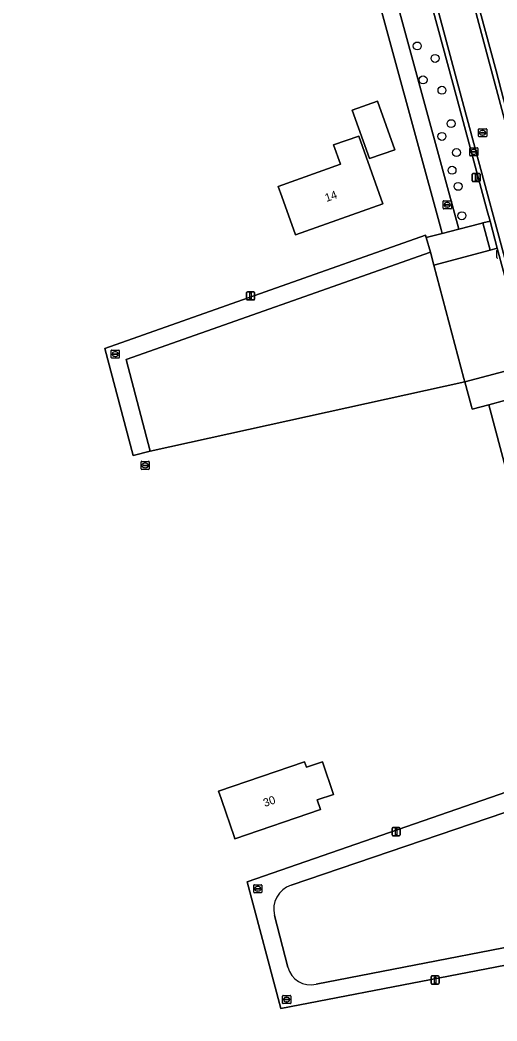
# Model space of a CAD drawing. Extents: x 162661 to 163484, y 380247 to 381230.
# Drawn here: x 162799.7 to 162858.2, y 380507.4 to 380630.3 of the extents above; entities that cross this region are included whole.
import ezdxf

# ---------------------------------------------------------------- set-up
doc = ezdxf.new("R2010")
doc.units = 0
for name, color, linetype in [('IMGEO_Boom', 7, 'Continuous'), ('IMGEO_Brandkraan', 7, 'Continuous'), ('IMGEO_Erf', 7, 'Continuous'), ('IMGEO_Groenvoorziening', 7, 'Continuous'), ('IMGEO_Kolk', 7, 'Continuous'), ('IMGEO_Lichtmast', 7, 'Continuous'), ('IMGEO_Pand', 7, 'Continuous'), ('IMGEO_Pand_nummerreeks', 7, 'Continuous'), ('IMGEO_Parkeervlak_open', 7, 'Continuous'), ('IMGEO_Rijbaan_lokaal_gesloten', 7, 'Continuous'), ('IMGEO_Rijbaan_lokaal_open', 7, 'Continuous'), ('IMGEO_Rioolput', 7, 'Continuous'), ('IMGEO_Voetpad_open', 7, 'Continuous')]:
    doc.layers.add(name, color=color, linetype=linetype)

msp = doc.modelspace()

# ---------------------------------------------------------------- linework, layer by layer
at = {"layer": 'IMGEO_Boom'}
for centre in [(162848.42, 380627.14), (162850.6, 380625.61), (162849.13, 380622.98), (162851.45, 380621.7), (162852.57, 380617.6), (162851.44, 380616.04), (162853.23, 380614.04), (162852.68, 380611.87), (162853.43, 380609.9), (162853.89, 380606.29)]:
    msp.add_circle(centre, 0.489, dxfattribs=at)
at = {"layer": 'IMGEO_Brandkraan'}
for p, q in [((162851.6, 380607.21), (162851.6, 380608.06)), ((162851.68, 380608.14), (162852.53, 380608.14)), ((162852.53, 380607.14), (162851.68, 380607.14)), ((162851.86, 380607.63), (162851.86, 380607.64)), ((162851.9, 380607.68), (162852.3, 380607.68)), ((162852.3, 380607.59), (162851.9, 380607.59)), ((162852.09, 380607.92), (162852.11, 380607.92)), ((162852.11, 380607.36), (162852.09, 380607.36)), ((162852.34, 380607.64), (162852.34, 380607.63)), ((162852.6, 380608.06), (162852.6, 380607.21))]:
    msp.add_line(p, q, dxfattribs=at)
for points in [[(162851.6, 380607.21), (162851.6, 380608.06)], [(162851.68, 380608.14), (162852.53, 380608.14)], [(162852.53, 380607.14), (162851.68, 380607.14)], [(162852.6, 380608.06), (162852.6, 380607.21)]]:
    msp.add_lwpolyline(points, dxfattribs=at)
for centre, radius, start, end in [((162851.68, 380608.06), 0.0765, 91.552, 178.448), ((162851.68, 380608.06), 0.0765, 91.552, 178.448), ((162851.68, 380607.21), 0.0765, 181.552, 268.448), ((162851.68, 380607.21), 0.0765, 181.552, 268.448), ((162851.9, 380607.64), 0.0403, 85.8775, 175.7526), ((162851.9, 380607.63), 0.0366, 178.938, 274.7102), ((162852.31, 380607.64), 0.0386, 1.7309, 96.639), ((162852.3, 380607.64), 0.043, 264.8664, 352.4533), ((162852.53, 380608.06), 0.0765, 1.552, 88.448), ((162852.53, 380608.06), 0.0765, 1.552, 88.448), ((162852.53, 380607.21), 0.0765, 271.552, 358.448), ((162852.53, 380607.21), 0.0765, 271.552, 358.448)]:
    msp.add_arc(centre, radius, start, end, dxfattribs=at)
for centre, major_axis, ratio, start_param, end_param in [((162852.09, 380607.64), (-0.387, 0.002), 0.722429, 4.712389, 7.853982), ((162852.11, 380607.64), (-0.39, 0.002), 0.717154, 1.570796, 4.712389)]:
    msp.add_ellipse(centre, major_axis=major_axis, ratio=ratio, start_param=start_param, end_param=end_param, dxfattribs=at)
at = {"layer": 'IMGEO_Erf'}
for points in [[(162911.97, 380677.62), (162847.62, 380663.28), (162847.73, 380662.9), (162852.74, 380643.9), (162858.1, 380624.09), (162859.01, 380620.62), (162859.05, 380620.48), (162859.38, 380619.22), (162860.3, 380619.47), (162860.54, 380619.53), (162867.13, 380621.29), (162916.21, 380630.85), (162920.91, 380631.72), (162921.78, 380629.04), (162927.78, 380630.57)], [(162840.44, 380619.26), (162843.54, 380620.35), (162845.65, 380614.39), (162842.55, 380613.3)], [(162833.45, 380603.94), (162831.78, 380608.66), (162831.34, 380609.9), (162838.98, 380612.61), (162838.14, 380614.98), (162841.24, 380616.08), (162844.19, 380607.75)], [(162836.77, 380539.21), (162838.14, 380535.22), (162836.14, 380534.54), (162836.55, 380533.35), (162826.04, 380529.74), (162825.94, 380530.03), (162824.42, 380534.47), (162824.34, 380534.71), (162824.03, 380535.6), (162834.58, 380539.22), (162834.82, 380538.54)]]:
    msp.add_lwpolyline(points, close=True, dxfattribs=at)
for points in [[(162857.18, 380583.08), (162855.17, 380582.54), (162855.09, 380582.84), (162854.26, 380585.89), (162815.61, 380577.39), (162813.56, 380576.83), (162810.05, 380589.99), (162849.43, 380603.92), (162849.52, 380603.6), (162851.48, 380604.11), (162851.35, 380604.6), (162839.36, 380648.57), (162837.58, 380648.1), (162796.31, 380639.47), (162796.14, 380640.12), (162792.21, 380655.52), (162822.87, 380666.27), (162831.95, 380669.19), (162832.26, 380669.29), (162839.83, 380671.31), (162839.12, 380673.77), (162839.44, 380673.83), (162838.83, 380676.05)], [(162868.95, 380538.84), (162857.18, 380583.08)], [(162870.7, 380516.44), (162831.68, 380508.92), (162827.54, 380524.49), (162863.53, 380536.98)]]:
    msp.add_lwpolyline(points, dxfattribs=at)
at = {"layer": 'IMGEO_Groenvoorziening'}
for points in [[(162849.74, 380633.78), (162846.56, 380645.72), (162845.44, 380650.19), (162844.56, 380649.96), (162841.39, 380649.11), (162853.34, 380605.26), (162853.51, 380604.64), (162856.21, 380605.35), (162856.45, 380605.41), (162857.35, 380605.64), (162857, 380606.91), (162853.31, 380620.61)], [(162850.45, 380600.2), (162850.02, 380601.8), (162812.67, 380588.63), (162815.61, 380577.39), (162854.26, 380585.89), (162854.14, 380586.31)]]:
    msp.add_lwpolyline(points, close=True, dxfattribs=at)
for points in [[(162836, 380511.89), (162872.31, 380518.94), (162871.95, 380520.25), (162868.04, 380534.58), (162867.68, 380535.96), (162865.17, 380535.02), (162832.92, 380524.06)], [(162830.88, 380520.34), (162832.54, 380514.01)]]:
    msp.add_lwpolyline(points, dxfattribs=at)
for centre, radius, start, end in [((162833.93, 380521.09), 3.14, 108.853, 193.6758), ((162835.34, 380514.71), 2.89, 194.0451, 283.0784)]:
    msp.add_arc(centre, radius, start, end, dxfattribs=at)
at = {"layer": 'IMGEO_Kolk'}
for p, q in [((162854.86, 380613.71), (162854.86, 380614.56)), ((162854.94, 380614.64), (162855.79, 380614.64)), ((162855.35, 380614.42), (162855.38, 380614.42)), ((162855.87, 380614.56), (162855.87, 380613.71)), ((162855.79, 380613.64), (162854.94, 380613.64)), ((162855.12, 380614.13), (162855.12, 380614.14)), ((162855.56, 380614.09), (162855.16, 380614.09)), ((162855.17, 380614.18), (162855.56, 380614.18)), ((162855.37, 380613.86), (162855.35, 380613.86)), ((162855.61, 380614.14), (162855.61, 380614.13)), ((162858.2, 380601.15), (162858.2, 380602.01))]:
    msp.add_line(p, q, dxfattribs=at)
for points in [[(162854.86, 380613.71), (162854.86, 380614.56)], [(162854.94, 380614.64), (162855.79, 380614.64)], [(162855.87, 380614.56), (162855.87, 380613.71)], [(162855.79, 380613.64), (162854.94, 380613.64)], [(162858.2, 380601.15), (162858.2, 380602.01)]]:
    msp.add_lwpolyline(points, dxfattribs=at)
for centre, radius, start, end in [((162854.94, 380614.56), 0.0765, 91.552, 178.448), ((162854.94, 380614.56), 0.0765, 91.552, 178.448), ((162855.79, 380614.56), 0.0765, 1.552, 88.448), ((162855.79, 380614.56), 0.0765, 1.552, 88.448), ((162854.94, 380613.71), 0.0765, 181.552, 268.448), ((162854.94, 380613.71), 0.0765, 181.552, 268.448), ((162855.16, 380614.14), 0.0403, 85.8775, 175.7526), ((162855.16, 380614.13), 0.0366, 178.938, 274.7102), ((162855.57, 380614.14), 0.0386, 1.7309, 96.639), ((162855.56, 380614.14), 0.043, 264.8664, 352.4533), ((162855.79, 380613.71), 0.0765, 271.552, 358.448), ((162855.79, 380613.71), 0.0765, 271.552, 358.448), ((162858.27, 380602), 0.0765, 91.552, 178.448), ((162858.27, 380602), 0.0765, 91.552, 178.448), ((162858.27, 380601.15), 0.0765, 181.552, 268.448), ((162858.27, 380601.15), 0.0765, 181.552, 268.448)]:
    msp.add_arc(centre, radius, start, end, dxfattribs=at)
for centre, major_axis, ratio, start_param, end_param in [((162855.35, 380614.14), (-0.387, 0.002), 0.722429, 4.712389, 7.853982), ((162855.38, 380614.14), (-0.39, 0.002), 0.717154, 1.570796, 4.712389)]:
    msp.add_ellipse(centre, major_axis=major_axis, ratio=ratio, start_param=start_param, end_param=end_param, dxfattribs=at)
at = {"layer": 'IMGEO_Lichtmast'}
for p, q in [((162855.15, 380610.58), (162855.15, 380611.38)), ((162855.15, 380611.38), (162855.15, 380610.58)), ((162855.25, 380611.48), (162856.04, 380611.48)), ((162856.04, 380611.48), (162855.25, 380611.48)), ((162856.14, 380611.38), (162856.14, 380610.58)), ((162856.14, 380610.58), (162856.14, 380611.38)), ((162856.04, 380610.48), (162855.25, 380610.48)), ((162855.25, 380610.48), (162856.04, 380610.48)), ((162827.46, 380596.05), (162827.46, 380596.85)), ((162827.46, 380596.85), (162827.46, 380596.05)), ((162827.56, 380596.95), (162828.35, 380596.95)), ((162828.35, 380596.95), (162827.56, 380596.95)), ((162828.35, 380595.95), (162827.56, 380595.95)), ((162827.56, 380595.95), (162828.35, 380595.95)), ((162828.45, 380596.85), (162828.45, 380596.05)), ((162828.45, 380596.05), (162828.45, 380596.85)), ((162845.32, 380530.24), (162845.32, 380531.04)), ((162845.32, 380531.04), (162845.32, 380530.24)), ((162845.42, 380531.14), (162846.21, 380531.14)), ((162846.21, 380531.14), (162845.42, 380531.14)), ((162846.31, 380531.04), (162846.31, 380530.24)), ((162846.31, 380530.24), (162846.31, 380531.04)), ((162846.21, 380530.14), (162845.42, 380530.14)), ((162845.42, 380530.14), (162846.21, 380530.14)), ((162850.11, 380512.01), (162850.11, 380512.81)), ((162850.11, 380512.81), (162850.11, 380512.01)), ((162850.21, 380512.91), (162851, 380512.91)), ((162851, 380512.91), (162850.21, 380512.91)), ((162851.1, 380512.81), (162851.1, 380512.01)), ((162851.1, 380512.01), (162851.1, 380512.81)), ((162851, 380511.91), (162850.21, 380511.91)), ((162850.21, 380511.91), (162851, 380511.91))]:
    msp.add_line(p, q, dxfattribs=at)
for points in [[(162855.57, 380611.36), (162855.72, 380611.36), (162855.72, 380610.61), (162855.57, 380610.61), (162855.57, 380611.36)], [(162827.88, 380596.82), (162828.03, 380596.82), (162828.03, 380596.07), (162827.88, 380596.07), (162827.88, 380596.82)], [(162845.74, 380531.01), (162845.89, 380531.01), (162845.89, 380530.26), (162845.74, 380530.26), (162845.74, 380531.01)], [(162850.53, 380512.78), (162850.68, 380512.78), (162850.68, 380512.03), (162850.53, 380512.03), (162850.53, 380512.78)]]:
    msp.add_lwpolyline(points, dxfattribs=at)
for centre, start, end in [((162855.25, 380611.38), 90, 180), ((162855.25, 380611.38), 90, 180), ((162856.04, 380611.38), 0, 90), ((162856.04, 380611.38), 360, 90), ((162855.25, 380610.58), 180, 270), ((162855.25, 380610.58), 180, 270), ((162856.04, 380610.58), 270, 0), ((162856.04, 380610.58), 270, 0), ((162827.56, 380596.85), 90, 180), ((162827.56, 380596.85), 90, 180), ((162827.56, 380596.05), 180, 270), ((162827.56, 380596.05), 180, 270), ((162828.35, 380596.85), 0, 90), ((162828.35, 380596.85), 360, 90), ((162828.35, 380596.05), 270, 0), ((162828.35, 380596.05), 270, 0), ((162845.42, 380531.04), 90, 180), ((162845.42, 380531.04), 90, 180), ((162846.21, 380531.04), 0, 90), ((162846.21, 380531.04), 360, 90), ((162845.42, 380530.24), 180, 270), ((162845.42, 380530.24), 180, 270), ((162846.21, 380530.24), 270, 0), ((162846.21, 380530.24), 270, 0), ((162850.21, 380512.81), 90, 180), ((162850.21, 380512.81), 90, 180), ((162851, 380512.81), 0, 90), ((162851, 380512.81), 360, 90), ((162850.21, 380512.01), 180, 270), ((162850.21, 380512.01), 180, 270), ((162851, 380512.01), 270, 0), ((162851, 380512.01), 270, 0)]:
    msp.add_arc(centre, 0.1, start, end, dxfattribs=at)
at = {"layer": 'IMGEO_Pand'}
for points in [[(162842.55, 380613.3), (162845.65, 380614.39), (162843.54, 380620.35), (162840.44, 380619.26)], [(162838.14, 380614.98), (162838.98, 380612.61), (162831.34, 380609.9), (162831.78, 380608.66), (162833.45, 380603.94), (162844.19, 380607.75), (162841.24, 380616.08)], [(162825.94, 380530.03), (162826.04, 380529.74), (162836.55, 380533.35), (162836.14, 380534.54), (162838.14, 380535.22), (162836.77, 380539.21), (162834.82, 380538.54), (162834.58, 380539.22), (162824.03, 380535.6), (162824.34, 380534.71), (162824.42, 380534.47)]]:
    msp.add_lwpolyline(points, close=True, dxfattribs=at)
at = {"layer": 'IMGEO_Parkeervlak_open'}
msp.add_lwpolyline([(162857.35, 380602.07), (162850.45, 380600.2), (162854.14, 380586.31), (162854.26, 380585.89), (162861.19, 380587.75), (162862.1, 380587.99), (162858.24, 380602.31)], close=True, dxfattribs=at)
at = {"layer": 'IMGEO_Rijbaan_lokaal_gesloten'}
msp.add_lwpolyline([(162889.08, 380501.29), (162890.12, 380503.17), (162886.91, 380515.07), (162864.29, 380598.81), (162858.48, 380620.58), (162847.11, 380663.14), (162842.82, 380661.99), (162845.2, 380653.07), (162853.83, 380620.76), (162875.56, 380540.21), (162882.98, 380512.7), (162884.78, 380511.65)], dxfattribs=at)
at = {"layer": 'IMGEO_Rijbaan_lokaal_open'}
for points in [[(162847.73, 380662.9), (162847.62, 380663.28), (162847.11, 380663.14), (162858.48, 380620.58), (162864.29, 380598.81), (162886.91, 380515.07), (162890.12, 380503.17)], [(162890.29, 380504.56), (162887.4, 380515.17), (162881.59, 380536.72), (162880.64, 380540.21), (162877.42, 380552.14), (162876.52, 380555.47), (162876.18, 380556.74), (162864.39, 380600.47), (162863.5, 380603.8), (162860.27, 380615.87), (162859.38, 380619.22), (162859.05, 380620.48), (162859.01, 380620.62), (162858.1, 380624.09), (162852.74, 380643.9), (162847.73, 380662.9)], [(162849.74, 380633.78), (162853.31, 380620.61), (162857, 380606.91), (162857.35, 380605.64), (162858.24, 380602.31), (162862.1, 380587.99), (162863, 380584.64), (162863.33, 380583.38), (162874.7, 380541.31), (162875.03, 380540.07), (162875.56, 380540.21), (162853.83, 380620.76), (162845.2, 380653.07)]]:
    msp.add_lwpolyline(points, dxfattribs=at)
at = {"layer": 'IMGEO_Rioolput'}
for p, q in [((162855.94, 380616.05), (162855.94, 380616.91)), ((162856.01, 380616.98), (162856.86, 380616.98)), ((162856.94, 380616.91), (162856.94, 380616.05)), ((162856.86, 380615.98), (162856.01, 380615.98)), ((162856.19, 380616.47), (162856.19, 380616.49)), ((162856.63, 380616.44), (162856.23, 380616.44)), ((162856.24, 380616.52), (162856.63, 380616.52)), ((162856.42, 380616.76), (162856.45, 380616.76)), ((162856.45, 380616.2), (162856.42, 380616.2)), ((162856.68, 380616.49), (162856.68, 380616.47)), ((162810.91, 380589.79), (162811.77, 380589.79)), ((162810.84, 380588.87), (162810.84, 380589.72)), ((162811.77, 380588.79), (162810.91, 380588.79)), ((162811.1, 380589.29), (162811.1, 380589.3)), ((162811.14, 380589.34), (162811.54, 380589.34)), ((162811.54, 380589.25), (162811.14, 380589.25)), ((162811.35, 380589.01), (162811.32, 380589.01)), ((162811.33, 380589.57), (162811.35, 380589.57)), ((162811.58, 380589.3), (162811.58, 380589.29)), ((162811.84, 380589.72), (162811.84, 380588.87)), ((162814.52, 380575.2), (162814.52, 380576.05)), ((162814.59, 380576.12), (162815.44, 380576.12)), ((162815.44, 380575.12), (162814.59, 380575.12)), ((162814.78, 380575.62), (162814.78, 380575.63)), ((162814.82, 380575.67), (162815.22, 380575.67)), ((162815.21, 380575.58), (162814.82, 380575.58)), ((162815.03, 380575.34), (162815, 380575.34)), ((162815.01, 380575.9), (162815.03, 380575.9)), ((162815.26, 380575.63), (162815.26, 380575.62)), ((162815.52, 380576.05), (162815.52, 380575.2)), ((162828.34, 380523.19), (162828.34, 380524.05)), ((162828.41, 380524.12), (162829.27, 380524.12)), ((162828.6, 380523.61), (162828.6, 380523.63)), ((162828.64, 380523.66), (162829.04, 380523.66)), ((162829.04, 380523.58), (162828.64, 380523.58)), ((162828.83, 380523.9), (162828.85, 380523.9)), ((162829.08, 380523.63), (162829.08, 380523.61)), ((162829.34, 380524.05), (162829.34, 380523.19)), ((162829.27, 380523.12), (162828.41, 380523.12)), ((162828.85, 380523.34), (162828.82, 380523.34)), ((162831.88, 380509.59), (162831.88, 380510.44)), ((162831.95, 380510.51), (162832.81, 380510.51)), ((162832.14, 380510.01), (162832.14, 380510.02)), ((162832.18, 380510.06), (162832.58, 380510.06)), ((162832.57, 380509.97), (162832.18, 380509.97)), ((162832.37, 380510.29), (162832.39, 380510.29)), ((162832.62, 380510.02), (162832.62, 380510.01)), ((162832.88, 380510.44), (162832.88, 380509.59)), ((162832.81, 380509.51), (162831.95, 380509.51)), ((162832.39, 380509.73), (162832.36, 380509.73))]:
    msp.add_line(p, q, dxfattribs=at)
for points in [[(162855.94, 380616.05), (162855.94, 380616.91)], [(162856.01, 380616.98), (162856.86, 380616.98)], [(162856.94, 380616.91), (162856.94, 380616.05)], [(162856.86, 380615.98), (162856.01, 380615.98)], [(162810.91, 380589.79), (162811.77, 380589.79)], [(162810.84, 380588.87), (162810.84, 380589.72)], [(162811.77, 380588.79), (162810.91, 380588.79)], [(162811.84, 380589.72), (162811.84, 380588.87)], [(162814.52, 380575.2), (162814.52, 380576.05)], [(162814.59, 380576.12), (162815.44, 380576.12)], [(162815.44, 380575.12), (162814.59, 380575.12)], [(162815.52, 380576.05), (162815.52, 380575.2)], [(162828.34, 380523.19), (162828.34, 380524.05)], [(162828.41, 380524.12), (162829.27, 380524.12)], [(162829.34, 380524.05), (162829.34, 380523.19)], [(162829.27, 380523.12), (162828.41, 380523.12)], [(162831.88, 380509.59), (162831.88, 380510.44)], [(162831.95, 380510.51), (162832.81, 380510.51)], [(162832.88, 380510.44), (162832.88, 380509.59)], [(162832.81, 380509.51), (162831.95, 380509.51)]]:
    msp.add_lwpolyline(points, dxfattribs=at)
for centre, radius, start, end in [((162856.01, 380616.9), 0.0765, 91.552, 178.448), ((162856.01, 380616.9), 0.0765, 91.552, 178.448), ((162856.86, 380616.9), 0.0765, 1.552, 88.448), ((162856.86, 380616.9), 0.0765, 1.552, 88.448), ((162856.01, 380616.06), 0.0765, 181.552, 268.448), ((162856.01, 380616.06), 0.0765, 181.552, 268.448), ((162856.23, 380616.48), 0.0403, 85.8775, 175.7526), ((162856.23, 380616.47), 0.0366, 178.938, 274.7102), ((162856.64, 380616.48), 0.0386, 1.7309, 96.639), ((162856.64, 380616.48), 0.043, 264.8664, 352.4533), ((162856.86, 380616.06), 0.0765, 271.552, 358.448), ((162856.86, 380616.06), 0.0765, 271.552, 358.448), ((162810.92, 380589.72), 0.0765, 91.552, 178.448), ((162810.92, 380589.72), 0.0765, 91.552, 178.448), ((162811.76, 380589.72), 0.0765, 1.552, 88.448), ((162811.76, 380589.72), 0.0765, 1.552, 88.448), ((162810.92, 380588.87), 0.0765, 181.552, 268.448), ((162810.92, 380588.87), 0.0765, 181.552, 268.448), ((162811.14, 380589.3), 0.0403, 85.8775, 175.7526), ((162811.13, 380589.29), 0.0366, 178.938, 274.7102), ((162811.54, 380589.3), 0.0386, 1.7309, 96.639), ((162811.54, 380589.29), 0.043, 264.8664, 352.4533), ((162811.76, 380588.87), 0.0765, 271.552, 358.448), ((162811.76, 380588.87), 0.0765, 271.552, 358.448), ((162814.59, 380576.05), 0.0765, 91.552, 178.448), ((162814.59, 380576.05), 0.0765, 91.552, 178.448), ((162814.59, 380575.2), 0.0765, 181.552, 268.448), ((162814.59, 380575.2), 0.0765, 181.552, 268.448), ((162814.82, 380575.63), 0.0403, 85.8775, 175.7526), ((162814.81, 380575.62), 0.0366, 178.938, 274.7102), ((162815.22, 380575.62), 0.043, 264.8664, 352.4533), ((162815.22, 380575.63), 0.0386, 1.7309, 96.639), ((162815.44, 380576.05), 0.0765, 1.552, 88.448), ((162815.44, 380576.05), 0.0765, 1.552, 88.448), ((162815.44, 380575.2), 0.0765, 271.552, 358.448), ((162815.44, 380575.2), 0.0765, 271.552, 358.448), ((162828.42, 380524.04), 0.0765, 91.552, 178.448), ((162828.42, 380524.04), 0.0765, 91.552, 178.448), ((162828.64, 380523.62), 0.0403, 85.8775, 175.7526), ((162828.63, 380523.61), 0.0366, 178.938, 274.7102), ((162829.04, 380523.62), 0.0386, 1.7309, 96.639), ((162829.04, 380523.62), 0.043, 264.8664, 352.4533), ((162829.26, 380524.04), 0.0765, 1.552, 88.448), ((162829.26, 380524.04), 0.0765, 1.552, 88.448), ((162828.42, 380523.2), 0.0765, 181.552, 268.448), ((162828.42, 380523.2), 0.0765, 181.552, 268.448), ((162829.26, 380523.2), 0.0765, 271.552, 358.448), ((162829.26, 380523.2), 0.0765, 271.552, 358.448), ((162831.95, 380510.44), 0.0765, 91.552, 178.448), ((162831.95, 380510.44), 0.0765, 91.552, 178.448), ((162832.18, 380510.02), 0.0403, 85.8775, 175.7526), ((162832.17, 380510.01), 0.0366, 178.938, 274.7102), ((162832.58, 380510.01), 0.043, 264.8664, 352.4533), ((162832.58, 380510.02), 0.0386, 1.7309, 96.639), ((162832.8, 380510.44), 0.0765, 1.552, 88.448), ((162832.8, 380510.44), 0.0765, 1.552, 88.448), ((162831.95, 380509.59), 0.0765, 181.552, 268.448), ((162831.95, 380509.59), 0.0765, 181.552, 268.448), ((162832.8, 380509.59), 0.0765, 271.552, 358.448), ((162832.8, 380509.59), 0.0765, 271.552, 358.448)]:
    msp.add_arc(centre, radius, start, end, dxfattribs=at)
for centre, major_axis, ratio, start_param, end_param in [((162856.42, 380616.48), (-0.387, 0.002), 0.722429, 4.712389, 7.853982), ((162856.45, 380616.48), (-0.39, 0.002), 0.717154, 1.570796, 4.712389), ((162811.33, 380589.29), (-0.387, 0.002), 0.722429, 4.712389, 7.853982), ((162811.35, 380589.29), (-0.39, 0.002), 0.717154, 1.570796, 4.712389), ((162815, 380575.62), (-0.387, 0.002), 0.722429, 4.712389, 7.853982), ((162815.03, 380575.62), (-0.39, 0.002), 0.717154, 1.570796, 4.712389), ((162828.83, 380523.62), (-0.387, 0.002), 0.722429, 4.712389, 7.853982), ((162828.85, 380523.62), (-0.39, 0.002), 0.717154, 1.570796, 4.712389), ((162832.37, 380510.01), (-0.387, 0.002), 0.722429, 4.712389, 7.853982), ((162832.39, 380510.01), (-0.39, 0.002), 0.717154, 1.570796, 4.712389)]:
    msp.add_ellipse(centre, major_axis=major_axis, ratio=ratio, start_param=start_param, end_param=end_param, dxfattribs=at)
at = {"layer": 'IMGEO_Voetpad_open'}
for points in [[(162853.34, 380605.26), (162841.39, 380649.11), (162839.36, 380648.57), (162851.35, 380604.6), (162851.48, 380604.11), (162853.51, 380604.64)], [(162856.45, 380605.41), (162856.21, 380605.35), (162853.51, 380604.64), (162851.48, 380604.11), (162849.52, 380603.6), (162850.02, 380601.8), (162850.45, 380600.2), (162857.35, 380602.07)], [(162857.35, 380602.07), (162858.24, 380602.31), (162857.35, 380605.64), (162856.45, 380605.41)], [(162850.02, 380601.8), (162849.52, 380603.6), (162849.43, 380603.92), (162810.05, 380589.99), (162813.56, 380576.83), (162815.61, 380577.39), (162812.67, 380588.63)], [(162859.28, 380583.64), (162861.85, 380584.33), (162862.09, 380584.4), (162861.19, 380587.75), (162854.26, 380585.89), (162855.09, 380582.84), (162855.17, 380582.54), (162857.18, 380583.08)], [(162859.28, 380583.64), (162857.18, 380583.08), (162868.95, 380538.84), (162869.05, 380538.46), (162871.12, 380539.02), (162870.99, 380539.49)]]:
    msp.add_lwpolyline(points, close=True, dxfattribs=at)
for points in [[(162832.92, 380524.06), (162865.17, 380535.02), (162867.68, 380535.96), (162867.16, 380537.95), (162863.53, 380536.98), (162827.54, 380524.49), (162831.68, 380508.92), (162870.7, 380516.44), (162872.76, 380516.95), (162872.31, 380518.94), (162836, 380511.89)], [(162832.54, 380514.01), (162830.88, 380520.34)]]:
    msp.add_lwpolyline(points, dxfattribs=at)
for centre, radius, start, end in [((162833.93, 380521.09), 3.14, 108.853, 193.6758), ((162835.34, 380514.71), 2.89, 194.0451, 283.0784)]:
    msp.add_arc(centre, radius, start, end, dxfattribs=at)

# ---------------------------------------------------------------- texts
at = {"layer": 'IMGEO_Pand_nummerreeks'}
for s, rotation, p in [('14', 19.4824, (162837.28, 380607.98)), ('30', 18.9227, (162829.7, 380533.66))]:
    msp.add_text(s, height=1, rotation=rotation, dxfattribs=at).set_placement(p)

doc.saveas('drawing.dxf')
